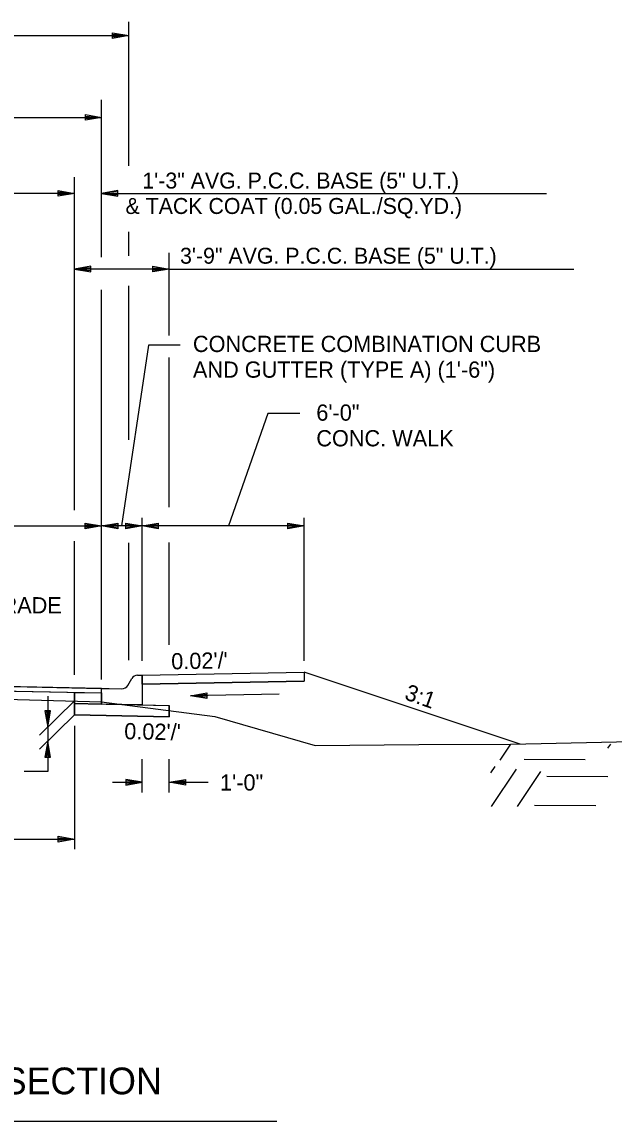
# Model space of a CAD drawing. Extents: x 1001270 to 1003428, y 1840152 to 1842912.
# Drawn here: x 1001361.9 to 1001383.81, y 1840764.89 to 1840805.53 of the extents above; entities that cross this region are included whole.
import ezdxf

# ---------------------------------------------------------------- set-up
doc = ezdxf.new("R2010")
doc.units = 0
for name, color, linetype in [('19', 7, 'Continuous'), ('20', 7, 'Continuous'), ('8', 7, 'Continuous')]:
    doc.layers.add(name, color=color, linetype=linetype)

# ---------------------------------------------------------------- blocks, each defined once
blk = doc.blocks.new('TM')
at = {"layer": '8'}
for p, q in [((-120.309, 21.181), (-119.787, -20.829)), ((0, 0), (-120.309, 21.181)), ((-31.382, 2.945), (-120.176, 10.512)), ((-119.787, -20.829), (0, 0)), ((-119.911, -10.826), (-31.307, -3.057))]:
    blk.add_line(p, q, dxfattribs=at)

msp = doc.modelspace()

# ---------------------------------------------------------------- linework, layer by layer
at = {"layer": '19'}
for p, q in [((1001365.85, 1840800.22), (1001365.85, 1840805.535)), ((1001339.847, 1840805.032), (1001365.85, 1840805.032)), ((1001365.25, 1840804.927), (1001365.25, 1840805.137)), ((1001365.25, 1840805.137), (1001365.85, 1840805.032)), ((1001365.25, 1840805.082), (1001365.69, 1840805.047)), ((1001365.85, 1840805.032), (1001365.25, 1840804.927)), ((1001365.69, 1840805.017), (1001365.25, 1840804.977)), ((1001364.849, 1840796.831), (1001364.849, 1840802.657)), ((1001340.846, 1840802.005), (1001364.849, 1840802.005)), ((1001364.25, 1840801.9), (1001364.25, 1840802.11)), ((1001364.25, 1840802.11), (1001364.85, 1840802.005)), ((1001364.25, 1840802.055), (1001364.69, 1840802.02)), ((1001364.85, 1840802.005), (1001364.25, 1840801.9)), ((1001364.69, 1840801.99), (1001364.25, 1840801.95)), ((1001363.846, 1840787.477), (1001363.846, 1840799.797)), ((1001363.246, 1840799.092), (1001363.246, 1840799.302)), ((1001363.246, 1840799.302), (1001363.846, 1840799.197)), ((1001365.448, 1840799.302), (1001364.848, 1840799.197)), ((1001365.448, 1840799.092), (1001365.448, 1840799.302)), ((1001341.846, 1840799.199), (1001363.846, 1840799.199)), ((1001363.246, 1840799.247), (1001363.686, 1840799.212)), ((1001363.846, 1840799.197), (1001363.246, 1840799.092)), ((1001363.686, 1840799.182), (1001363.246, 1840799.142)), ((1001364.848, 1840799.197), (1001365.448, 1840799.092)), ((1001364.85, 1840799.197), (1001381.303, 1840799.197)), ((1001365.448, 1840799.247), (1001365.008, 1840799.212)), ((1001365.008, 1840799.182), (1001365.448, 1840799.142)), ((1001365.85, 1840796.89), (1001365.85, 1840797.771)), ((1001367.346, 1840793.944), (1001367.346, 1840796.999)), ((1001364.446, 1840796.502), (1001363.846, 1840796.397)), ((1001364.446, 1840796.447), (1001364.006, 1840796.412)), ((1001364.446, 1840796.292), (1001364.446, 1840796.502)), ((1001366.749, 1840796.292), (1001366.749, 1840796.502)), ((1001366.749, 1840796.502), (1001367.349, 1840796.397)), ((1001366.749, 1840796.447), (1001367.189, 1840796.412)), ((1001367.349, 1840796.397), (1001363.846, 1840796.397)), ((1001363.846, 1840796.397), (1001364.446, 1840796.292)), ((1001364.006, 1840796.382), (1001364.446, 1840796.342)), ((1001367.349, 1840796.397), (1001366.749, 1840796.292)), ((1001367.189, 1840796.382), (1001366.749, 1840796.342)), ((1001367.349, 1840796.397), (1001382.314, 1840796.397)), ((1001365.85, 1840790.085), (1001365.85, 1840795.78)), ((1001364.846, 1840781.214), (1001364.846, 1840795.628)), ((1001366.577, 1840793.587), (1001365.589, 1840786.895)), ((1001367.756, 1840793.587), (1001366.577, 1840793.587)), ((1001367.346, 1840787.586), (1001367.346, 1840793.128)), ((1001371.001, 1840791.052), (1001369.545, 1840786.895)), ((1001372.18, 1840791.052), (1001371.001, 1840791.052)), ((1001366.346, 1840781.905), (1001366.346, 1840787.195)), ((1001372.343, 1840781.905), (1001372.343, 1840787.195)), ((1001352.846, 1840786.895), (1001364.846, 1840786.895)), ((1001364.246, 1840786.79), (1001364.246, 1840787)), ((1001364.246, 1840787), (1001364.846, 1840786.895)), ((1001364.246, 1840786.945), (1001364.686, 1840786.91)), ((1001364.846, 1840786.895), (1001364.246, 1840786.79)), ((1001364.686, 1840786.88), (1001364.246, 1840786.84)), ((1001364.846, 1840786.895), (1001365.446, 1840787)), ((1001372.343, 1840786.895), (1001364.846, 1840786.895)), ((1001365.446, 1840786.79), (1001364.846, 1840786.895)), ((1001365.006, 1840786.91), (1001365.446, 1840786.945)), ((1001365.446, 1840786.84), (1001365.006, 1840786.88)), ((1001365.446, 1840787), (1001365.446, 1840786.79)), ((1001365.746, 1840786.79), (1001365.746, 1840787)), ((1001365.746, 1840787), (1001366.346, 1840786.895)), ((1001365.746, 1840786.945), (1001366.186, 1840786.91)), ((1001366.346, 1840786.895), (1001365.746, 1840786.79)), ((1001366.186, 1840786.88), (1001365.746, 1840786.84)), ((1001366.346, 1840786.895), (1001366.946, 1840787)), ((1001366.946, 1840786.79), (1001366.346, 1840786.895)), ((1001366.506, 1840786.91), (1001366.946, 1840786.945)), ((1001366.946, 1840786.84), (1001366.506, 1840786.88)), ((1001366.946, 1840787), (1001366.946, 1840786.79)), ((1001371.743, 1840786.79), (1001371.743, 1840787)), ((1001371.743, 1840787), (1001372.343, 1840786.895)), ((1001371.743, 1840786.945), (1001372.183, 1840786.91)), ((1001372.343, 1840786.895), (1001371.743, 1840786.79)), ((1001372.183, 1840786.88), (1001371.743, 1840786.84)), ((1001363.846, 1840781.391), (1001363.846, 1840786.336)), ((1001367.346, 1840782.501), (1001367.346, 1840786.282)), ((1001365.85, 1840781.935), (1001365.85, 1840786.27)), ((1001366.346, 1840781.371), (1001372.346, 1840781.491)), ((1001366.346, 1840781.371), (1001372.346, 1840781.491)), ((1001366.346, 1840781.371), (1001372.343, 1840781.491)), ((1001372.346, 1840781.491), (1001372.343, 1840781.158)), ((1001380.336, 1840778.826), (1001372.343, 1840781.491)), ((1001352.846, 1840781.126), (1001364.846, 1840780.886)), ((1001365.817, 1840780.996), (1001365.963, 1840781.247)), ((1001366.179, 1840781.371), (1001366.346, 1840781.371)), ((1001366.346, 1840781.371), (1001366.346, 1840781.038)), ((1001366.346, 1840781.038), (1001366.346, 1840781.371)), ((1001366.346, 1840781.371), (1001366.346, 1840781.371)), ((1001372.343, 1840781.158), (1001366.346, 1840781.038)), ((1001366.346, 1840781.038), (1001372.343, 1840781.158)), ((1001366.346, 1840781.038), (1001366.346, 1840780.856)), ((1001352.846, 1840780.96), (1001364.846, 1840780.72)), ((1001363.846, 1840780.74), (1001363.846, 1840779.906)), ((1001363.846, 1840780.74), (1001364.846, 1840780.72)), ((1001363.846, 1840780.323), (1001363.846, 1840780.74)), ((1001363.846, 1840780.74), (1001363.846, 1840780.74)), ((1001364.846, 1840780.886), (1001365.13, 1840780.881)), ((1001364.846, 1840780.72), (1001364.846, 1840780.306)), ((1001365.13, 1840780.881), (1001365.13, 1840780.88)), ((1001365.13, 1840780.88), (1001365.13, 1840780.881)), ((1001365.13, 1840780.881), (1001365.596, 1840780.871)), ((1001366.346, 1840780.856), (1001366.346, 1840780.276)), ((1001363.846, 1840780.424), (1001362.546, 1840779.152)), ((1001363.846, 1840780.323), (1001364.846, 1840780.303)), ((1001363.846, 1840780.323), (1001367.346, 1840780.256)), ((1001363.846, 1840779.906), (1001363.846, 1840780.323)), ((1001363.846, 1840780.323), (1001363.846, 1840780.323)), ((1001364.846, 1840780.306), (1001363.846, 1840780.323)), ((1001366.346, 1840780.276), (1001364.846, 1840780.306)), ((1001366.346, 1840780.276), (1001367.346, 1840780.256)), ((1001367.346, 1840779.836), (1001367.346, 1840780.256)), ((1001367.346, 1840780.256), (1001367.346, 1840779.836)), ((1001363.846, 1840779.906), (1001362.546, 1840778.634)), ((1001362.961, 1840780.055), (1001362.751, 1840780.055)), ((1001362.751, 1840780.055), (1001362.856, 1840779.455)), ((1001362.806, 1840780.055), (1001362.841, 1840779.615)), ((1001362.856, 1840779.455), (1001362.961, 1840780.055)), ((1001362.871, 1840779.615), (1001362.911, 1840780.055)), ((1001363.846, 1840779.906), (1001367.346, 1840779.836)), ((1001367.346, 1840779.836), (1001363.846, 1840779.906)), ((1001363.846, 1840779.505), (1001363.846, 1840774.942)), ((1001362.856, 1840778.937), (1001362.751, 1840778.337)), ((1001362.841, 1840778.777), (1001362.801, 1840778.337)), ((1001362.961, 1840778.337), (1001362.856, 1840778.937)), ((1001362.906, 1840778.337), (1001362.871, 1840778.777)), ((1001379.592, 1840778.236), (1001379.984, 1840778.819)), ((1001383.577, 1840778.67), (1001383.683, 1840778.82)), ((1001362.751, 1840778.337), (1001362.961, 1840778.337)), ((1001366.346, 1840777.037), (1001366.346, 1840778.275)), ((1001367.346, 1840777.037), (1001367.346, 1840778.275)), ((1001380.481, 1840778.275), (1001382.74, 1840778.254)), ((1001362.856, 1840777.809), (1001361.981, 1840777.809)), ((1001379.252, 1840777.768), (1001379.406, 1840777.993)), ((1001379.275, 1840776.519), (1001380.201, 1840777.902)), ((1001380.23, 1840776.521), (1001381.096, 1840777.809)), ((1001365.245, 1840777.415), (1001366.346, 1840777.415)), ((1001365.746, 1840777.52), (1001365.746, 1840777.31)), ((1001366.346, 1840777.415), (1001365.746, 1840777.52)), ((1001365.746, 1840777.52), (1001365.746, 1840777.31)), ((1001366.346, 1840777.415), (1001365.746, 1840777.52)), ((1001366.186, 1840777.43), (1001365.746, 1840777.465)), ((1001366.186, 1840777.43), (1001365.746, 1840777.465)), ((1001365.746, 1840777.31), (1001366.346, 1840777.415)), ((1001365.746, 1840777.31), (1001366.346, 1840777.415)), ((1001365.746, 1840777.36), (1001366.186, 1840777.4)), ((1001365.746, 1840777.36), (1001366.186, 1840777.4)), ((1001367.346, 1840777.415), (1001367.946, 1840777.52)), ((1001367.346, 1840777.415), (1001367.946, 1840777.52)), ((1001367.946, 1840777.31), (1001367.346, 1840777.415)), ((1001367.346, 1840777.415), (1001368.795, 1840777.415)), ((1001367.946, 1840777.31), (1001367.346, 1840777.415)), ((1001367.346, 1840777.415), (1001368.795, 1840777.415)), ((1001367.506, 1840777.43), (1001367.946, 1840777.465)), ((1001367.506, 1840777.43), (1001367.946, 1840777.465)), ((1001367.946, 1840777.36), (1001367.506, 1840777.4)), ((1001367.946, 1840777.36), (1001367.506, 1840777.4)), ((1001367.946, 1840777.52), (1001367.946, 1840777.31)), ((1001367.946, 1840777.52), (1001367.946, 1840777.31)), ((1001381.321, 1840777.646), (1001383.58, 1840777.624)), ((1001380.868, 1840776.566), (1001383.139, 1840776.554)), ((1001341.846, 1840775.31), (1001363.846, 1840775.31)), ((1001363.246, 1840775.205), (1001363.246, 1840775.415)), ((1001363.246, 1840775.415), (1001363.846, 1840775.31)), ((1001363.246, 1840775.36), (1001363.686, 1840775.325)), ((1001363.846, 1840775.31), (1001363.246, 1840775.205)), ((1001363.686, 1840775.295), (1001363.246, 1840775.255)), ((1001334.32, 1840764.885), (1001371.332, 1840764.885)), ((1001337.98, 1840764.885), (1001367.712, 1840764.885))]:
    msp.add_line(p, q, dxfattribs=at)
msp.add_lwpolyline([(1001364.846, 1840780.886), (1001352.846, 1840781.126), (1001340.846, 1840780.886), (1001340.846, 1840780.72), (1001352.846, 1840780.96), (1001364.846, 1840780.72)], close=True, dxfattribs=at)
for points in [[(1001337.671, 1840780.372), (1001352.835, 1840780.728), (1001364.846, 1840780.388), (1001369.035, 1840779.851), (1001372.746, 1840778.779), (1001376.583, 1840778.814), (1001379.984, 1840778.819), (1001391.176, 1840779.066)], [(1001362.856, 1840780.605), (1001362.856, 1840777.809)], [(1001364.846, 1840780.306), (1001364.846, 1840780.47), (1001364.846, 1840780.72), (1001364.846, 1840780.886)]]:
    msp.add_lwpolyline(points, dxfattribs=at)
for centre, start, end in [((1001366.179, 1840781.121), 90, 149.8381), ((1001365.601, 1840781.121), 268.8542, 329.8365)]:
    msp.add_arc(centre, 0.25, start, end, dxfattribs=at)
at = {"layer": '20'}
msp.add_line((1001371.412, 1840780.676), (1001368.142, 1840780.611), dxfattribs=at)

# ---------------------------------------------------------------- block references
at = {"layer": '19', "xscale": 0.0050063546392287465, "yscale": -0.0050063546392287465, "rotation": -178.8781640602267}
msp.add_blockref('TM', (1001368.141, 1840780.609), dxfattribs=at)

# ---------------------------------------------------------------- texts
at = {"layer": '19'}
for s, height, p in [('1\'-3" AVG. P.C.C. BASE (5" U.T.)', 0.59001, (1001366.355, 1840799.374)), ('& TACK COAT (0.05 GAL./SQ.YD.)', 0.59001, (1001365.733, 1840798.434)), ('3\'-9" AVG. P.C.C. BASE (5" U.T.)', 0.59001, (1001367.75, 1840796.594)), ('CONCRETE COMBINATION CURB', 0.6, (1001368.227, 1840793.328)), ('AND GUTTER (TYPE A) (1\'-6")', 0.6, (1001368.227, 1840792.378)), ('6\'-0"', 0.6, (1001372.792, 1840790.788)), ('CONC. WALK', 0.6, (1001372.792, 1840789.838))]:
    msp.add_text(s, height=height, dxfattribs=at).set_placement(p)
for s, height, rotation, p in [('PROFILE GRADE', 0.6, 360, (1001356.866, 1840783.661)), ("0.02'/'", 0.6, 1.1419, (1001367.43, 1840781.588)), ('3:1', 0.6, 340.4943, (1001376.019, 1840780.496)), ("0.02'/'", 0.6, 358.8542, (1001365.681, 1840779.009)), ('1\'-0"', 0.6, 360, (1001369.23, 1840777.108)), ('NOTCH AND WIDEN  CURB AND GUTTER  SECTION ', 0.98999, 359.9954, (1001334.345, 1840765.876))]:
    msp.add_text(s, height=height, rotation=rotation, dxfattribs=at).set_placement(p)

doc.saveas('drawing.dxf')
